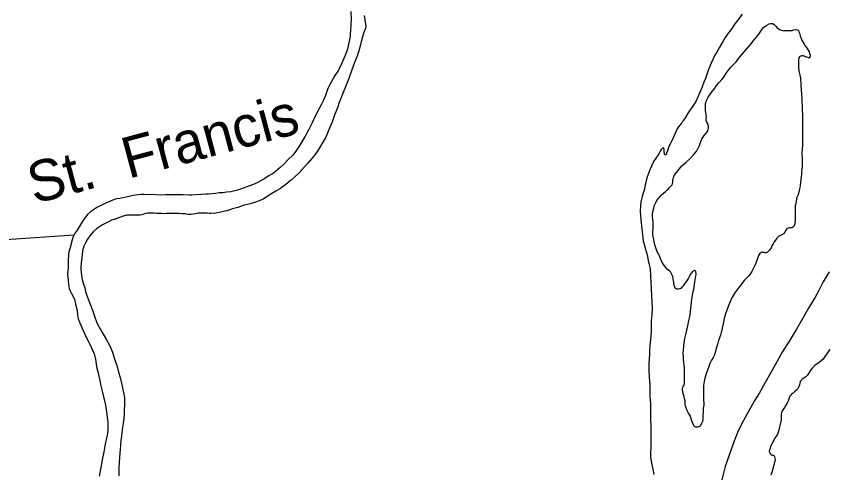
# Model space of a CAD drawing. Extents: x -939622 to -934222, y 1383701 to 1385301.
# Drawn here: x -935717.76 to -935686.52, y 1384123.73 to 1384141.38 of the extents above; entities that cross this region are included whole.
import ezdxf

# ---------------------------------------------------------------- set-up
doc = ezdxf.new("R2010")
doc.units = 0
for name, color, linetype in [('Level 3', 7, 'Continuous'), ('Level 8', 7, 'Continuous'), ('Level 9', 7, 'Continuous')]:
    doc.layers.add(name, color=color, linetype=linetype)

msp = doc.modelspace()

# ---------------------------------------------------------------- linework, layer by layer
at = {"layer": 'Level 3'}
msp.add_lwpolyline([(-935686.358, 1384131.494), (-935686.581, 1384131.117), (-935686.757, 1384130.782), (-935686.899, 1384130.52), (-935687.151, 1384130.1), (-935687.423, 1384129.625), (-935687.62, 1384129.284), (-935687.869, 1384128.864), (-935688.165, 1384128.395), (-935688.443, 1384127.902), (-935688.619, 1384127.585), (-935688.836, 1384127.199), (-935689.051, 1384126.827), (-935689.221, 1384126.538), (-935689.453, 1384126.127), (-935689.658, 1384125.759), (-935689.863, 1384125.357), (-935690.048, 1384124.89), (-935690.215, 1384124.414), (-935690.374, 1384123.984), (-935690.527, 1384123.364)], dxfattribs=at)
at = {"layer": 'Level 8'}
msp.add_lwpolyline([(-935715.53, 1384132.912), (-935718.907, 1384132.69), (-935726.687, 1384132.376), (-935727.115, 1384140.346), (-935727.302, 1384148.154), (-935735.228, 1384147.906), (-935735.569, 1384155.849), (-935731.416, 1384156.01)], dxfattribs=at)
at = {"layer": 'Level 9'}
for points in [[(-935704.836, 1384141.558), (-935704.818, 1384141.254), (-935704.832, 1384141.073), (-935704.836, 1384140.968), (-935704.841, 1384140.916), (-935704.858, 1384140.591), (-935704.918, 1384140.301), (-935704.965, 1384140.104), (-935705.059, 1384139.835), (-935705.188, 1384139.534), (-935705.311, 1384139.291), (-935705.445, 1384139.078), (-935705.596, 1384138.831), (-935705.717, 1384138.576), (-935705.816, 1384138.315), (-935705.89, 1384138.127), (-935705.979, 1384137.947), (-935706.052, 1384137.808), (-935706.202, 1384137.537), (-935706.34, 1384137.233), (-935706.455, 1384137.002), (-935706.599, 1384136.74), (-935706.73, 1384136.521), (-935706.808, 1384136.396), (-935706.979, 1384136.128), (-935707.076, 1384136.009), (-935707.237, 1384135.846), (-935707.431, 1384135.647), (-935707.558, 1384135.53), (-935707.835, 1384135.298), (-935707.912, 1384135.255), (-935707.998, 1384135.205), (-935708.101, 1384135.137), (-935708.154, 1384135.103), (-935708.273, 1384135.037), (-935708.451, 1384134.934), (-935708.635, 1384134.864), (-935708.745, 1384134.817), (-935708.79, 1384134.804), (-935709.06, 1384134.706), (-935709.209, 1384134.66), (-935709.466, 1384134.595), (-935709.633, 1384134.571), (-935709.78, 1384134.556), (-935709.923, 1384134.547), (-935710.061, 1384134.523)], [(-935704.32, 1384141.396), (-935704.29, 1384141.237), (-935704.273, 1384141.141), (-935704.252, 1384141.006), (-935704.265, 1384140.901), (-935704.328, 1384140.743), (-935704.413, 1384140.497), (-935704.459, 1384140.265), (-935704.523, 1384140.041), (-935704.585, 1384139.835), (-935704.685, 1384139.589), (-935704.796, 1384139.301), (-935704.892, 1384139.01), (-935705.009, 1384138.707), (-935705.152, 1384138.364), (-935705.28, 1384138.045), (-935705.348, 1384137.839), (-935705.448, 1384137.585), (-935705.573, 1384137.26), (-935705.69, 1384136.963), (-935705.804, 1384136.702), (-935705.908, 1384136.51), (-935706.082, 1384136.23), (-935706.21, 1384136.029), (-935706.342, 1384135.876), (-935706.509, 1384135.689), (-935706.732, 1384135.438), (-935706.834, 1384135.33), (-935707.005, 1384135.158), (-935707.122, 1384135.054), (-935707.187, 1384134.998), (-935707.344, 1384134.878), (-935707.553, 1384134.72), (-935707.734, 1384134.617), (-935707.947, 1384134.484), (-935708.193, 1384134.322), (-935708.377, 1384134.237), (-935708.511, 1384134.193), (-935708.725, 1384134.131), (-935708.99, 1384134.057), (-935709.202, 1384133.989), (-935709.404, 1384133.928), (-935709.541, 1384133.883), (-935709.619, 1384133.858), (-935709.705, 1384133.838), (-935709.857, 1384133.808), (-935709.917, 1384133.795), (-935710.048, 1384133.771)], [(-935689.708, 1384141.46), (-935689.781, 1384141.363), (-935689.9, 1384141.207), (-935689.994, 1384141.078), (-935690.09, 1384140.938), (-935690.186, 1384140.801), (-935690.253, 1384140.715), (-935690.373, 1384140.547), (-935690.48, 1384140.368), (-935690.601, 1384140.155), (-935690.694, 1384139.99), (-935690.766, 1384139.868), (-935690.913, 1384139.561), (-935691.01, 1384139.319), (-935691.075, 1384139.119), (-935691.132, 1384138.964), (-935691.189, 1384138.822), (-935691.254, 1384138.643), (-935691.297, 1384138.54), (-935691.363, 1384138.406), (-935691.489, 1384138.111), (-935691.596, 1384137.935), (-935691.66, 1384137.843), (-935691.745, 1384137.721), (-935691.797, 1384137.645), (-935691.855, 1384137.55), (-935691.93, 1384137.423), (-935691.942, 1384137.41), (-935691.989, 1384137.34), (-935692.035, 1384137.273), (-935692.053, 1384137.246), (-935692.108, 1384137.184), (-935692.176, 1384137.099), (-935692.202, 1384137.062), (-935692.251, 1384136.983), (-935692.283, 1384136.907), (-935692.311, 1384136.822), (-935692.351, 1384136.731), (-935692.377, 1384136.676), (-935692.42, 1384136.585), (-935692.466, 1384136.491), (-935692.483, 1384136.452), (-935692.544, 1384136.336), (-935692.561, 1384136.297), (-935692.58, 1384136.215), (-935692.606, 1384136.151), (-935692.634, 1384136.081), (-935692.643, 1384136.063), (-935692.66, 1384136.027), (-935692.669, 1384136.024), (-935692.687, 1384136.023), (-935692.699, 1384136.026), (-935692.711, 1384136.035), (-935692.718, 1384136.05), (-935692.718, 1384136.083), (-935692.722, 1384136.113), (-935692.723, 1384136.179), (-935692.724, 1384136.197), (-935692.727, 1384136.203), (-935692.727, 1384136.224), (-935692.737, 1384136.266), (-935692.743, 1384136.275), (-935692.755, 1384136.278), (-935692.767, 1384136.28), (-935692.773, 1384136.277), (-935692.788, 1384136.271), (-935692.838, 1384136.231), (-935692.882, 1384136.158), (-935692.922, 1384136.079), (-935692.983, 1384135.978), (-935693.018, 1384135.929), (-935693.065, 1384135.862), (-935693.123, 1384135.783), (-935693.152, 1384135.725), (-935693.287, 1384135.437), (-935693.403, 1384135.127), (-935693.46, 1384134.843), (-935693.502, 1384134.659), (-935693.572, 1384134.414), (-935693.627, 1384134.205), (-935693.642, 1384134.066)], [(-935689.838, 1384139.76), (-935689.709, 1384139.907), (-935689.548, 1384140.097), (-935689.378, 1384140.293), (-935689.247, 1384140.458), (-935689.121, 1384140.617), (-935689.075, 1384140.684), (-935688.99, 1384140.8), (-935688.955, 1384140.864), (-935688.891, 1384140.935), (-935688.844, 1384140.981), (-935688.767, 1384141.03), (-935688.675, 1384141.074), (-935688.618, 1384141.093), (-935688.546, 1384141.089), (-935688.483, 1384141.057), (-935688.419, 1384140.995), (-935688.36, 1384140.924), (-935688.266, 1384140.866), (-935688.2, 1384140.834), (-935688.142, 1384140.817), (-935688.067, 1384140.818), (-935687.969, 1384140.823), (-935687.918, 1384140.827), (-935687.846, 1384140.826), (-935687.786, 1384140.827), (-935687.756, 1384140.836), (-935687.714, 1384140.849), (-935687.661, 1384140.862), (-935687.574, 1384140.852), (-935687.555, 1384140.834), (-935687.54, 1384140.82), (-935687.527, 1384140.772), (-935687.505, 1384140.718), (-935687.476, 1384140.616), (-935687.438, 1384140.518), (-935687.394, 1384140.425), (-935687.322, 1384140.294), (-935687.288, 1384140.247), (-935687.23, 1384140.16), (-935687.165, 1384140.065), (-935687.13, 1384139.994), (-935687.111, 1384139.943), (-935687.089, 1384139.868), (-935687.091, 1384139.832), (-935687.096, 1384139.796), (-935687.1, 1384139.799), (-935687.114, 1384139.768), (-935687.135, 1384139.759), (-935687.153, 1384139.771), (-935687.183, 1384139.776), (-935687.213, 1384139.788), (-935687.285, 1384139.801), (-935687.316, 1384139.825), (-935687.355, 1384139.839), (-935687.391, 1384139.85), (-935687.427, 1384139.847), (-935687.448, 1384139.834), (-935687.486, 1384139.812), (-935687.498, 1384139.803), (-935687.524, 1384139.766), (-935687.538, 1384139.676), (-935687.541, 1384139.567), (-935687.544, 1384139.405), (-935687.52, 1384139.264), (-935687.464, 1384138.982), (-935687.443, 1384138.694), (-935687.43, 1384138.525), (-935687.408, 1384138.189), (-935687.398, 1384137.8), (-935687.386, 1384137.509), (-935687.382, 1384137.184), (-935687.381, 1384136.982), (-935687.386, 1384136.774), (-935687.383, 1384136.627), (-935687.38, 1384136.51), (-935687.382, 1384136.422), (-935687.383, 1384136.344), (-935687.391, 1384136.278), (-935687.413, 1384136.042)], [(-935692.419, 1384131.369), (-935692.431, 1384131.399), (-935692.469, 1384131.468), (-935692.487, 1384131.497), (-935692.524, 1384131.542), (-935692.542, 1384131.556), (-935692.597, 1384131.588), (-935692.662, 1384131.665), (-935692.707, 1384131.716), (-935692.794, 1384131.837), (-935692.851, 1384131.972), (-935692.907, 1384132.118), (-935692.932, 1384132.163), (-935692.976, 1384132.222), (-935693.029, 1384132.353), (-935693.09, 1384132.536), (-935693.117, 1384132.674), (-935693.127, 1384132.752), (-935693.147, 1384132.86), (-935693.161, 1384132.941), (-935693.166, 1384133.052), (-935693.159, 1384133.158), (-935693.153, 1384133.26), (-935693.151, 1384133.35), (-935693.156, 1384133.422), (-935693.167, 1384133.537), (-935693.174, 1384133.597), (-935693.181, 1384133.651), (-935693.177, 1384133.726), (-935693.167, 1384133.817), (-935693.131, 1384133.962), (-935693.109, 1384134.046), (-935693.077, 1384134.128), (-935693.034, 1384134.207), (-935692.999, 1384134.262), (-935692.947, 1384134.339), (-935692.909, 1384134.384), (-935692.877, 1384134.427), (-935692.827, 1384134.479), (-935692.756, 1384134.544), (-935692.67, 1384134.603), (-935692.62, 1384134.649), (-935692.562, 1384134.707), (-935692.521, 1384134.753), (-935692.509, 1384134.766), (-935692.441, 1384134.833), (-935692.421, 1384134.864), (-935692.404, 1384134.918), (-935692.399, 1384134.963), (-935692.394, 1384135.027), (-935692.386, 1384135.087), (-935692.367, 1384135.145), (-935692.338, 1384135.223), (-935692.254, 1384135.342), (-935692.148, 1384135.468), (-935692.043, 1384135.59), (-935691.993, 1384135.639), (-935691.896, 1384135.726), (-935691.725, 1384135.883), (-935691.59, 1384136.021), (-935691.467, 1384136.171), (-935691.412, 1384136.271), (-935691.367, 1384136.386), (-935691.313, 1384136.532), (-935691.273, 1384136.632), (-935691.227, 1384136.705), (-935691.177, 1384136.772), (-935691.107, 1384136.855), (-935691.057, 1384136.916), (-935691.023, 1384136.995), (-935691.018, 1384137.043), (-935691.013, 1384137.088), (-935691.013, 1384137.097), (-935691.017, 1384137.143), (-935691.023, 1384137.16), (-935691.042, 1384137.202), (-935691.058, 1384137.244), (-935691.098, 1384137.309), (-935691.108, 1384137.366), (-935691.106, 1384137.412), (-935691.098, 1384137.457), (-935691.099, 1384137.526), (-935691.106, 1384137.58), (-935691.12, 1384137.67), (-935691.13, 1384137.73), (-935691.135, 1384137.79), (-935691.133, 1384137.878), (-935691.13, 1384137.98), (-935691.099, 1384138.098), (-935691.024, 1384138.241), (-935690.911, 1384138.412), (-935690.773, 1384138.592), (-935690.704, 1384138.699), (-935690.613, 1384138.8), (-935690.495, 1384138.929), (-935690.428, 1384139.014), (-935690.315, 1384139.188), (-935690.248, 1384139.286), (-935690.149, 1384139.405), (-935689.952, 1384139.616), (-935689.838, 1384139.76)], [(-935687.413, 1384136.042), (-935687.411, 1384135.979), (-935687.401, 1384135.925), (-935687.396, 1384135.829), (-935687.395, 1384135.784), (-935687.393, 1384135.682), (-935687.397, 1384135.585), (-935687.41, 1384135.468), (-935687.42, 1384135.365), (-935687.427, 1384135.269), (-935687.437, 1384135.169), (-935687.45, 1384135.082), (-935687.465, 1384134.934), (-935687.475, 1384134.852), (-935687.491, 1384134.744), (-935687.51, 1384134.644), (-935687.541, 1384134.523), (-935687.569, 1384134.45), (-935687.598, 1384134.377), (-935687.615, 1384134.326)], [(-935710.061, 1384134.523), (-935710.33, 1384134.501), (-935710.432, 1384134.498), (-935710.605, 1384134.488), (-935710.839, 1384134.473), (-935710.974, 1384134.461), (-935711.082, 1384134.461), (-935711.304, 1384134.476), (-935711.529, 1384134.48), (-935711.721, 1384134.475), (-935711.975, 1384134.469), (-935712.188, 1384134.463), (-935712.359, 1384134.474), (-935712.471, 1384134.483), (-935712.665, 1384134.473), (-935712.812, 1384134.481), (-935712.947, 1384134.481), (-935713.055, 1384134.469), (-935713.24, 1384134.449), (-935713.395, 1384134.406), (-935713.637, 1384134.361), (-935713.756, 1384134.337), (-935713.882, 1384134.325), (-935713.974, 1384134.299), (-935714.149, 1384134.219), (-935714.268, 1384134.165), (-935714.496, 1384134.066), (-935714.644, 1384133.981), (-935714.736, 1384133.919), (-935714.886, 1384133.822), (-935715, 1384133.711), (-935715.097, 1384133.597), (-935715.212, 1384133.428), (-935715.328, 1384133.242), (-935715.411, 1384133.105), (-935715.487, 1384133.006), (-935715.569, 1384132.827), (-935715.625, 1384132.651), (-935715.682, 1384132.43), (-935715.721, 1384132.273), (-935715.745, 1384132.158), (-935715.758, 1384131.95), (-935715.751, 1384131.812), (-935715.753, 1384131.661), (-935715.762, 1384131.535), (-935715.774, 1384131.42), (-935715.759, 1384131.156), (-935715.734, 1384131.015), (-935715.71, 1384130.856), (-935715.68, 1384130.76), (-935715.63, 1384130.659), (-935715.513, 1384130.437), (-935715.464, 1384130.248), (-935715.41, 1384130.009), (-935715.397, 1384129.844), (-935715.366, 1384129.688), (-935715.308, 1384129.527), (-935715.225, 1384129.343), (-935715.133, 1384129.137), (-935715.039, 1384128.95), (-935714.931, 1384128.724), (-935714.744, 1384128.332), (-935714.708, 1384128.179), (-935714.689, 1384128.05), (-935714.665, 1384127.913), (-935714.641, 1384127.772), (-935714.597, 1384127.602), (-935714.573, 1384127.47), (-935714.53, 1384127.284), (-935714.486, 1384127.09), (-935714.433, 1384126.887), (-935714.388, 1384126.671), (-935714.341, 1384126.471), (-935714.314, 1384126.345), (-935714.283, 1384126.162), (-935714.264, 1384125.997), (-935714.248, 1384125.856), (-935714.224, 1384125.713), (-935714.22, 1384125.55), (-935714.225, 1384125.403), (-935714.231, 1384125.264), (-935714.241, 1384125.186), (-935714.279, 1384125.025), (-935714.319, 1384124.838), (-935714.381, 1384124.541), (-935714.436, 1384124.239), (-935714.495, 1384123.937), (-935714.55, 1384123.611)], [(-935687.615, 1384134.326), (-935687.627, 1384134.211), (-935687.647, 1384134.136), (-935687.663, 1384134.048), (-935687.667, 1384133.955), (-935687.668, 1384133.834), (-935687.668, 1384133.705), (-935687.67, 1384133.53), (-935687.669, 1384133.476), (-935687.674, 1384133.392), (-935687.679, 1384133.346), (-935687.69, 1384133.313), (-935687.699, 1384133.295), (-935687.713, 1384133.267), (-935687.733, 1384133.24), (-935687.754, 1384133.224), (-935687.798, 1384133.2), (-935687.871, 1384133.204), (-935687.888, 1384133.201), (-935687.939, 1384133.185), (-935687.972, 1384133.172), (-935687.987, 1384133.163), (-935688.024, 1384133.111), (-935688.036, 1384133.096), (-935688.05, 1384133.053), (-935688.065, 1384133.026), (-935688.106, 1384132.977), (-935688.126, 1384132.958), (-935688.159, 1384132.943), (-935688.23, 1384132.908), (-935688.281, 1384132.88), (-935688.328, 1384132.849), (-935688.381, 1384132.797), (-935688.433, 1384132.727), (-935688.474, 1384132.657), (-935688.52, 1384132.583), (-935688.564, 1384132.507), (-935688.587, 1384132.456), (-935688.624, 1384132.389), (-935688.656, 1384132.331), (-935688.709, 1384132.288), (-935688.739, 1384132.263), (-935688.765, 1384132.251), (-935688.804, 1384132.235), (-935688.831, 1384132.234), (-935688.858, 1384132.24), (-935688.903, 1384132.248), (-935688.924, 1384132.253), (-935688.951, 1384132.253), (-935688.99, 1384132.24), (-935689.034, 1384132.209), (-935689.084, 1384132.133), (-935689.109, 1384132.054), (-935689.145, 1384131.933), (-935689.214, 1384131.772), (-935689.269, 1384131.669), (-935689.347, 1384131.517), (-935689.448, 1384131.358), (-935689.639, 1384131.162), (-935689.8, 1384130.942), (-935689.995, 1384130.694), (-935690.108, 1384130.5), (-935690.226, 1384130.226), (-935690.356, 1384129.881), (-935690.415, 1384129.69), (-935690.454, 1384129.496), (-935690.521, 1384129.155), (-935690.549, 1384129.055), (-935690.623, 1384128.849), (-935690.668, 1384128.692), (-935690.713, 1384128.54), (-935690.743, 1384128.425), (-935690.789, 1384128.298), (-935690.835, 1384128.192), (-935690.895, 1384128.088), (-935690.959, 1384127.958), (-935691.021, 1384127.797), (-935691.084, 1384127.633), (-935691.157, 1384127.391), (-935691.187, 1384127.261), (-935691.202, 1384127.11), (-935691.211, 1384126.935), (-935691.208, 1384126.803), (-935691.206, 1384126.701), (-935691.204, 1384126.589), (-935691.202, 1384126.535), (-935691.2, 1384126.424), (-935691.201, 1384126.336), (-935691.215, 1384126.243), (-935691.222, 1384126.155), (-935691.226, 1384126.08), (-935691.233, 1384125.978), (-935691.232, 1384125.933), (-935691.228, 1384125.869), (-935691.238, 1384125.782), (-935691.252, 1384125.715), (-935691.301, 1384125.615), (-935691.318, 1384125.573), (-935691.341, 1384125.542), (-935691.356, 1384125.53), (-935691.383, 1384125.517)], [(-935710.048, 1384133.771), (-935710.239, 1384133.754), (-935710.302, 1384133.758), (-935710.387, 1384133.765), (-935710.486, 1384133.769), (-935710.611, 1384133.766), (-935710.725, 1384133.76), (-935710.833, 1384133.742), (-935710.925, 1384133.728), (-935711.009, 1384133.717), (-935711.087, 1384133.718), (-935711.18, 1384133.721), (-935711.246, 1384133.735), (-935711.346, 1384133.744), (-935711.469, 1384133.747), (-935711.622, 1384133.752), (-935711.706, 1384133.753), (-935711.775, 1384133.752), (-935711.949, 1384133.747), (-935712.002, 1384133.746), (-935712.131, 1384133.749), (-935712.248, 1384133.749), (-935712.342, 1384133.756), (-935712.429, 1384133.765), (-935712.492, 1384133.767), (-935712.573, 1384133.771), (-935712.621, 1384133.77), (-935712.639, 1384133.769), (-935712.684, 1384133.765), (-935712.752, 1384133.751), (-935712.809, 1384133.738), (-935712.862, 1384133.716), (-935712.913, 1384133.696), (-935712.982, 1384133.686), (-935713.075, 1384133.683), (-935713.2, 1384133.683), (-935713.299, 1384133.684), (-935713.392, 1384133.687), (-935713.482, 1384133.682), (-935713.634, 1384133.648), (-935713.774, 1384133.603), (-935713.97, 1384133.526), (-935714.074, 1384133.49), (-935714.193, 1384133.433), (-935714.296, 1384133.373), (-935714.427, 1384133.31), (-935714.548, 1384133.24), (-935714.654, 1384133.163), (-935714.792, 1384133.045), (-935714.92, 1384132.894), (-935715.01, 1384132.766), (-935715.085, 1384132.625), (-935715.144, 1384132.492), (-935715.194, 1384132.316), (-935715.217, 1384132.15), (-935715.233, 1384131.969), (-935715.254, 1384131.824), (-935715.266, 1384131.697), (-935715.266, 1384131.586), (-935715.24, 1384131.376), (-935715.214, 1384131.205), (-935715.162, 1384131.023), (-935715.113, 1384130.877), (-935715.077, 1384130.745), (-935715.028, 1384130.59), (-935714.967, 1384130.417), (-935714.909, 1384130.253), (-935714.819, 1384130.018), (-935714.736, 1384129.791), (-935714.642, 1384129.532), (-935714.557, 1384129.362), (-935714.457, 1384129.181), (-935714.363, 1384129.021), (-935714.269, 1384128.873), (-935714.219, 1384128.781), (-935714.146, 1384128.636), (-935714.035, 1384128.389), (-935713.986, 1384128.221), (-935713.934, 1384128.063), (-935713.889, 1384127.92), (-935713.852, 1384127.795), (-935713.806, 1384127.618), (-935713.75, 1384127.412), (-935713.694, 1384127.2), (-935713.653, 1384127.02), (-935713.61, 1384126.835), (-935713.581, 1384126.649), (-935713.578, 1384126.538), (-935713.589, 1384126.002), (-935713.606, 1384125.824), (-935713.631, 1384125.637), (-935713.665, 1384125.414), (-935713.694, 1384125.151), (-935713.714, 1384124.979), (-935713.733, 1384124.792), (-935713.747, 1384124.635), (-935713.764, 1384124.334), (-935713.78, 1384124.135), (-935713.79, 1384123.927), (-935713.794, 1384123.623)], [(-935693.642, 1384134.066), (-935693.65, 1384133.825), (-935693.647, 1384133.69), (-935693.631, 1384133.509), (-935693.594, 1384133.146), (-935693.571, 1384132.936), (-935693.534, 1384132.696), (-935693.481, 1384132.471), (-935693.429, 1384132.282), (-935693.382, 1384132.154), (-935693.341, 1384131.938), (-935693.315, 1384131.821), (-935693.275, 1384131.614), (-935693.252, 1384131.353), (-935693.24, 1384131.076), (-935693.23, 1384130.878), (-935693.22, 1384130.538), (-935693.207, 1384130.363), (-935693.187, 1384130.072), (-935693.2, 1384129.852), (-935693.225, 1384129.587), (-935693.229, 1384129.337), (-935693.225, 1384129.15), (-935693.252, 1384128.882), (-935693.278, 1384128.655), (-935693.297, 1384128.417), (-935693.298, 1384128.312), (-935693.317, 1384127.947), (-935693.324, 1384127.682), (-935693.303, 1384127.4), (-935693.283, 1384127.159), (-935693.281, 1384126.892), (-935693.279, 1384126.669), (-935693.259, 1384126.41), (-935693.25, 1384126.14), (-935693.254, 1384126.001), (-935693.25, 1384125.8), (-935693.247, 1384125.547), (-935693.239, 1384125.288), (-935693.238, 1384124.942), (-935693.247, 1384124.668), (-935693.26, 1384124.523), (-935693.253, 1384124.355), (-935693.218, 1384124.109), (-935693.171, 1384123.869), (-935693.128, 1384123.665)], [(-935691.383, 1384125.517), (-935691.406, 1384125.511), (-935691.439, 1384125.504), (-935691.469, 1384125.497), (-935691.508, 1384125.5), (-935691.551, 1384125.526), (-935691.603, 1384125.615), (-935691.647, 1384125.705), (-935691.695, 1384125.86), (-935691.714, 1384125.92), (-935691.783, 1384126.033), (-935691.851, 1384126.167), (-935691.88, 1384126.239), (-935691.908, 1384126.323), (-935691.919, 1384126.374), (-935691.911, 1384126.464), (-935691.915, 1384126.512), (-935691.938, 1384126.605), (-935691.951, 1384126.656), (-935691.974, 1384126.722), (-935691.993, 1384126.8), (-935692.006, 1384126.868), (-935692.017, 1384126.95), (-935692.018, 1384126.992), (-935692.007, 1384127.046), (-935691.99, 1384127.073), (-935691.964, 1384127.113), (-935691.955, 1384127.14), (-935691.947, 1384127.186), (-935691.943, 1384127.282), (-935691.939, 1384127.397), (-935691.944, 1384127.484), (-935691.942, 1384127.52), (-935691.947, 1384127.637), (-935691.946, 1384127.736), (-935691.948, 1384127.809), (-935691.952, 1384127.887), (-935691.966, 1384127.992), (-935691.978, 1384128.112), (-935691.986, 1384128.238), (-935691.989, 1384128.347), (-935691.986, 1384128.491), (-935691.973, 1384128.63), (-935691.952, 1384128.754), (-935691.925, 1384128.917), (-935691.893, 1384129.083), (-935691.857, 1384129.243), (-935691.816, 1384129.419), (-935691.769, 1384129.621), (-935691.725, 1384129.824), (-935691.707, 1384129.965), (-935691.679, 1384130.201), (-935691.67, 1384130.342), (-935691.657, 1384130.439), (-935691.633, 1384130.59), (-935691.614, 1384130.684), (-935691.586, 1384130.817), (-935691.567, 1384130.901), (-935691.554, 1384131.013), (-935691.538, 1384131.113), (-935691.525, 1384131.191), (-935691.511, 1384131.264), (-935691.501, 1384131.339), (-935691.493, 1384131.396), (-935691.497, 1384131.438), (-935691.501, 1384131.48), (-935691.504, 1384131.508), (-935691.511, 1384131.522), (-935691.523, 1384131.54), (-935691.544, 1384131.555), (-935691.559, 1384131.546), (-935691.589, 1384131.536), (-935691.619, 1384131.517), (-935691.642, 1384131.505), (-935691.677, 1384131.465), (-935691.695, 1384131.441), (-935691.721, 1384131.395), (-935691.767, 1384131.301), (-935691.79, 1384131.255), (-935691.836, 1384131.182), (-935691.9, 1384131.087), (-935691.938, 1384131.029), (-935691.991, 1384130.962), (-935692.044, 1384130.901), (-935692.07, 1384130.873), (-935692.102, 1384130.852), (-935692.126, 1384130.839), (-935692.171, 1384130.826), (-935692.207, 1384130.826), (-935692.225, 1384130.828), (-935692.27, 1384130.842), (-935692.301, 1384130.872), (-935692.32, 1384130.917), (-935692.349, 1384131.018), (-935692.356, 1384131.09), (-935692.364, 1384131.16), (-935692.374, 1384131.214), (-935692.383, 1384131.255), (-935692.396, 1384131.303), (-935692.412, 1384131.345), (-935692.419, 1384131.369)], [(-935686.333, 1384128.5), (-935686.526, 1384128.234), (-935686.589, 1384128.122), (-935686.742, 1384127.992), (-935686.905, 1384127.878), (-935686.999, 1384127.794), (-935687.066, 1384127.712), (-935687.124, 1384127.614), (-935687.206, 1384127.489), (-935687.27, 1384127.425), (-935687.392, 1384127.353), (-935687.415, 1384127.332), (-935687.471, 1384127.261), (-935687.481, 1384127.192), (-935687.504, 1384127.131), (-935687.57, 1384126.983), (-935687.614, 1384126.925), (-935687.661, 1384126.885), (-935687.747, 1384126.814), (-935687.767, 1384126.804), (-935687.809, 1384126.767), (-935687.829, 1384126.74), (-935687.882, 1384126.682), (-935687.905, 1384126.63), (-935687.924, 1384126.542), (-935687.947, 1384126.488), (-935687.981, 1384126.421), (-935688.022, 1384126.351), (-935688.077, 1384126.259), (-935688.141, 1384126.165), (-935688.179, 1384126.098), (-935688.199, 1384126.049), (-935688.207, 1384126.004), (-935688.205, 1384125.947), (-935688.202, 1384125.911), (-935688.211, 1384125.787), (-935688.239, 1384125.66), (-935688.278, 1384125.515), (-935688.296, 1384125.388), (-935688.353, 1384125.231), (-935688.39, 1384125.158), (-935688.463, 1384125.054), (-935688.509, 1384124.969), (-935688.567, 1384124.856), (-935688.616, 1384124.753), (-935688.638, 1384124.68), (-935688.658, 1384124.62), (-935688.666, 1384124.553), (-935688.659, 1384124.529), (-935688.65, 1384124.505), (-935688.625, 1384124.461), (-935688.597, 1384124.434), (-935688.579, 1384124.426), (-935688.564, 1384124.426), (-935688.537, 1384124.417), (-935688.507, 1384124.412), (-935688.492, 1384124.4), (-935688.482, 1384124.385), (-935688.464, 1384124.356), (-935688.444, 1384124.254), (-935688.462, 1384124.133), (-935688.538, 1384123.854), (-935688.557, 1384123.791), (-935688.602, 1384123.639)]]:
    msp.add_lwpolyline(points, dxfattribs=at)

# ---------------------------------------------------------------- texts
msp.add_text('St.  Francis', height=1.584, rotation=15, dxfattribs=at).set_placement((-935717.068, 1384134.114))

doc.saveas('drawing.dxf')
